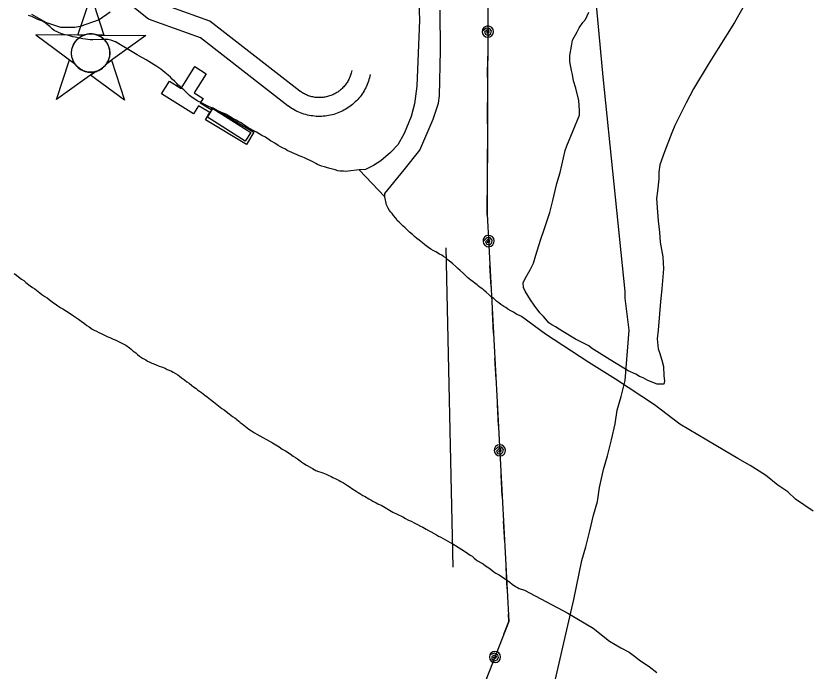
# Model space of a CAD drawing. Extents: x 3297716 to 3335574, y 688621 to 713991.
# Drawn here: x 3314876 to 3316135, y 704660 to 705705 of the extents above; entities that cross this region are included whole.
import ezdxf

# ---------------------------------------------------------------- set-up
doc = ezdxf.new("R2010")
doc.units = 0
for name, color, linetype in [('V-BLDG-OTLN', 7, 'Continuous'), ('V-CHAN-DOCK', 7, 'Continuous'), ('V-CHAN-NAID', 7, 'Continuous'), ('V-ROAD-CNTR', 7, 'Continuous'), ('V-SITE-VEGE', 7, 'Continuous'), ('V-TOPO-SHOR', 7, 'Continuous'), ('V-UTIL-LINE', 7, 'Continuous')]:
    doc.layers.add(name, color=color, linetype=linetype)

msp = doc.modelspace()

# ---------------------------------------------------------------- linework, layer by layer
at = {"layer": 'V-BLDG-OTLN'}
msp.add_lwpolyline([(3315190.2, 705557.3), (3315250.3, 705519), (3315241.5, 705505.2), (3315181.4, 705543.5)], close=True, dxfattribs=at)
at = {"layer": 'V-CHAN-DOCK'}
msp.add_lwpolyline([(3315167.1, 705561.7), (3315159.2, 705549), (3315108.3, 705580.9), (3315120.9, 705601.1), (3315139.7, 705589.4), (3315161.5, 705624.1), (3315179.5, 705612.8), (3315160.3, 705582.2), (3315174.4, 705573.4), (3315169.8, 705566.1), (3315187.2, 705555.7), (3315189.2, 705559), (3315255.2, 705519.5), (3315243.5, 705499.9), (3315178.2, 705539.1), (3315185.3, 705550.8), (3315167.1, 705561.7)], dxfattribs=at)
at = {"layer": 'V-CHAN-NAID'}
for points in [[(3314984.5, 705674.2), (3314975, 705674.3), (3314996.1, 705737.7), (3315016.3, 705674), (3315006.7, 705674), (3315005.1, 705674.6), (3315003.1, 705675.2), (3315001, 705675.7), (3314999, 705676), (3314997.8, 705676.1), (3314996.3, 705676.2), (3314994.6, 705676.2), (3314993.2, 705676.1), (3314991.3, 705675.9), (3314989.9, 705675.7), (3314988.1, 705675.3), (3314986.6, 705674.9), (3314985.6, 705674.6)], [(3314984.5, 705674.2), (3314908.1, 705674.7), (3314969.6, 705629.3), (3314968.5, 705631.2), (3314967.7, 705632.9), (3314966.9, 705634.8), (3314966.2, 705636.9), (3314965.8, 705638.2), (3314965.5, 705639.8), (3314965.2, 705641.3), (3314965, 705642.9), (3314964.9, 705644.6), (3314964.9, 705646.2), (3314965, 705648.3), (3314965.2, 705649.9), (3314965.6, 705652.1), (3314966.1, 705654), (3314966.7, 705655.9), (3314967.3, 705657.6), (3314968, 705659.2), (3314968.9, 705660.7), (3314969.9, 705662.4), (3314971, 705663.9), (3314972, 705665.2), (3314973, 705666.3), (3314974.3, 705667.7), (3314975.3, 705668.6), (3314977, 705670), (3314978.2, 705670.9), (3314979.9, 705672), (3314981.7, 705672.9), (3314983.1, 705673.6)], [(3315006.7, 705674), (3315083.2, 705673.5), (3315021, 705629), (3315021.9, 705630.5), (3315022.9, 705632.3), (3315023.6, 705633.9), (3315024.4, 705635.8), (3315024.9, 705637.6), (3315025.3, 705639.3), (3315025.7, 705641.3), (3315025.8, 705642.8), (3315026, 705645.1), (3315025.9, 705647.1), (3315025.8, 705649.3), (3315025.5, 705651.1), (3315025, 705653.3), (3315024.4, 705655.5), (3315023.6, 705657.4), (3315023, 705658.9), (3315022, 705660.8), (3315020.9, 705662.5), (3315019.7, 705664.2), (3315018.4, 705665.8), (3315017.1, 705667.1), (3315015.5, 705668.7), (3315013.8, 705670.1), (3315012.1, 705671.3), (3315010.2, 705672.4), (3315008.7, 705673.1)], [(3315003, 705616.1), (3314940.8, 705571.5), (3314961.9, 705635), (3314969.6, 705629.3), (3314970.3, 705628.4), (3314971.6, 705626.5), (3314972.9, 705625.1), (3314974.3, 705623.6), (3314975.7, 705622.3), (3314977.2, 705621.2), (3314978.6, 705620.2), (3314980.2, 705619.2), (3314982, 705618.2), (3314983.7, 705617.4), (3314985.2, 705616.9), (3314986.8, 705616.4), (3314989, 705615.8), (3314990.6, 705615.5), (3314992.6, 705615.2), (3314994.1, 705615.1), (3314996, 705615.1), (3314997.7, 705615.2), (3314999.4, 705615.4), (3315001.3, 705615.7)], [(3315021, 705629), (3315028.8, 705634.5), (3315049, 705570.8), (3314995.2, 705610.5), (3315003, 705616.1), (3315004.6, 705616.5), (3315006.3, 705617.1), (3315008.4, 705618), (3315010.2, 705618.9), (3315012, 705620), (3315013.8, 705621.2), (3315015.3, 705622.5), (3315016.6, 705623.6), (3315018, 705625.1), (3315019.2, 705626.5), (3315020.3, 705627.9)]]:
    msp.add_lwpolyline(points, close=True, dxfattribs=at)
msp.add_circle((3314995.4, 705645.7), 30.5, dxfattribs=at)
at = {"layer": 'V-ROAD-CNTR'}
for points in [[(3315310.2, 705561.2), (3315170.6, 705670), (3315087.5, 705699.6), (3315061.7, 705720.6), (3315044.2, 705737.2), (3315034.8, 705770.6), (3315048.4, 705803), (3315146.8, 705962.1), (3315140.3, 706164.3), (3315124.5, 706348.7), (3315125.4, 706369.6), (3315131.1, 706394.5), (3315147.6, 706415.9), (3315160.4, 706433.3)], [(3315328.7, 705584.9), (3315185.2, 705696.7), (3315102.4, 705726.1), (3315081.6, 705743.1), (3315070.8, 705753.3), (3315066.5, 705768.7), (3315075.1, 705789.3), (3315177.1, 705954.1), (3315170.3, 706166), (3315154.6, 706349.3), (3315155.3, 706365.5), (3315158.9, 706381.4), (3315171.6, 706397.9), (3315185.2, 706416.3)], [(3315440.7, 705611.6), (3315440.2, 705609.1), (3315439.5, 705606.4), (3315438.7, 705603.6), (3315437.9, 705600.9), (3315436.9, 705598.2), (3315435.9, 705595.6), (3315434.8, 705593), (3315433.5, 705590.4), (3315432.2, 705587.9), (3315430.9, 705585.4), (3315429.4, 705583), (3315427.8, 705580.6), (3315426.2, 705578.3), (3315424.5, 705576.1), (3315422.7, 705573.9), (3315420.8, 705571.7), (3315418.9, 705569.7), (3315416.8, 705567.7), (3315414.8, 705565.7), (3315412.6, 705563.9), (3315410.4, 705562.1), (3315408.1, 705560.4), (3315405.8, 705558.7), (3315403.4, 705557.2), (3315401, 705555.7), (3315398.5, 705554.4), (3315396, 705553.1), (3315393.4, 705551.9), (3315390.8, 705550.7), (3315388.2, 705549.7), (3315385.5, 705548.8), (3315382.8, 705548), (3315380, 705547.2), (3315377.3, 705546.6), (3315374.5, 705546), (3315371.7, 705545.5), (3315368.9, 705545.2), (3315366, 705544.9), (3315363.2, 705544.7), (3315360.4, 705544.7), (3315357.5, 705544.7), (3315354.7, 705544.8), (3315351.9, 705545.1), (3315349.1, 705545.4), (3315346.2, 705545.8), (3315343.4, 705546.3), (3315340.7, 705546.9), (3315337.9, 705547.6), (3315335.2, 705548.4), (3315332.5, 705549.3), (3315329.8, 705550.3), (3315327.2, 705551.4), (3315324.6, 705552.5), (3315322.1, 705553.8), (3315319.6, 705555.1), (3315317.1, 705556.6), (3315314.7, 705558.1), (3315312.4, 705559.7), (3315310.7, 705560.9)], [(3315411.3, 705617.7), (3315410.9, 705615.6), (3315410.5, 705613.9), (3315410, 705612.2), (3315409.4, 705610.4), (3315408.8, 705608.7), (3315408.2, 705607), (3315407.4, 705605.4), (3315406.7, 705603.8), (3315405.8, 705602.2), (3315405, 705600.6), (3315404, 705599), (3315403, 705597.5), (3315402, 705596.1), (3315400.9, 705594.6), (3315399.8, 705593.2), (3315398.6, 705591.9), (3315397.3, 705590.6), (3315396.1, 705589.3), (3315394.7, 705588.1), (3315393.4, 705586.9), (3315392, 705585.7), (3315390.5, 705584.7), (3315389, 705583.6), (3315387.5, 705582.6), (3315386, 705581.7), (3315384.4, 705580.8), (3315382.8, 705580), (3315381.2, 705579.2), (3315379.5, 705578.5), (3315377.8, 705577.9), (3315376.1, 705577.3), (3315374.4, 705576.8), (3315372.6, 705576.3), (3315370.9, 705575.9), (3315369.1, 705575.5), (3315367.3, 705575.2), (3315365.6, 705575), (3315363.8, 705574.8), (3315362, 705574.7), (3315360.1, 705574.7), (3315358.3, 705574.7), (3315356.5, 705574.8), (3315354.7, 705574.9), (3315353, 705575.1), (3315351.2, 705575.4), (3315349.4, 705575.7), (3315347.6, 705576.1), (3315345.9, 705576.5), (3315344.2, 705577.1), (3315342.4, 705577.6), (3315340.7, 705578.3), (3315339.1, 705578.9), (3315337.4, 705579.7), (3315335.8, 705580.5), (3315334.2, 705581.3), (3315332.7, 705582.2), (3315331.1, 705583.2), (3315329.6, 705584.2), (3315328.3, 705585.2)]]:
    msp.add_lwpolyline(points, dxfattribs=at)
at = {"layer": 'V-SITE-VEGE'}
for points in [[(3316036.9, 705722.7), (3316021.3, 705694.5), (3315995, 705652.9), (3315979.3, 705627.2), (3315955.5, 705588.9), (3315944, 705566.5), (3315925.9, 705530), (3315921, 705518.3), (3315909.5, 705488.5), (3315902.1, 705467.7), (3315900.5, 705456.1), (3315900.6, 705445.3), (3315898.2, 705425.4), (3315896.6, 705413.8), (3315898.3, 705392.3), (3315899.2, 705378.2), (3315901.8, 705360), (3315902.7, 705344.2), (3315906.9, 705321.1), (3315907.8, 705302), (3315905.5, 705269.7), (3315903.1, 705249.8), (3315901.5, 705229.9), (3315899.2, 705204.2), (3315897.6, 705190.1), (3315899.3, 705174.4), (3315901.8, 705168.6), (3315905.2, 705156.1), (3315907.7, 705146.2), (3315908.6, 705131.3), (3315909.5, 705123), (3315908.6, 705118), (3315897.9, 705118), (3315882.9, 705123.7), (3315875.5, 705127.8), (3315869.6, 705130.3), (3315863.8, 705133.6), (3315851.4, 705139.3), (3315823.1, 705156.6), (3315793.2, 705175.5), (3315789.1, 705178.8), (3315767.5, 705189.5), (3315747.5, 705201.9), (3315735.9, 705209.3), (3315730.1, 705212.6), (3315725.1, 705215.8), (3315723.4, 705218.3), (3315716.8, 705225.8), (3315710.9, 705231.5), (3315701.8, 705243.9), (3315695.9, 705252.2), (3315687.6, 705266.2), (3315685.1, 705272), (3315684.2, 705279.5), (3315687.5, 705286.1), (3315695.7, 705300.2), (3315700.6, 705311), (3315704.7, 705323.5), (3315712.1, 705347.6), (3315718.6, 705365.8), (3315726.8, 705391.5), (3315731.7, 705410.6), (3315738.2, 705438), (3315743.1, 705455.4), (3315748.8, 705478.6), (3315751.2, 705490.3), (3315753.7, 705497.7), (3315774.2, 705546.7), (3315774.2, 705554.2), (3315773.3, 705569.9)], [(3315026.2, 705711), (3315009, 705698.5), (3314978.5, 705687.8), (3314970.3, 705686.6), (3314947.9, 705686.3), (3314930.4, 705692.2), (3314925.2, 705694.1), (3314901.5, 705707)], [(3315773.3, 705569.9), (3315768.2, 705589.8), (3315764.8, 705601.4), (3315763.1, 705611.3), (3315761.4, 705617.9), (3315758.9, 705632), (3315758.9, 705641.9), (3315761.3, 705656.9), (3315762.9, 705666), (3315770.3, 705679.3), (3315773.6, 705685.9), (3315779.3, 705694.2), (3315783.5, 705699.2), (3315789.2, 705710.9)]]:
    msp.add_lwpolyline(points, dxfattribs=at)
at = {"layer": 'V-TOPO-SHOR'}
for points in [[(3315515.2, 705817.8), (3315519.4, 705697.9), (3315514.8, 705592.8), (3315511.1, 705564.7), (3315506.2, 705544.8), (3315494.8, 705517.3), (3315484.7, 705499.4), (3315473.1, 705487.1), (3315457.7, 705473.7), (3315446, 705466.2), (3315433.3, 705460.2), (3315423.1, 705459.7), (3315463.9, 705416.5), (3315464.1, 705421.7), (3315494.7, 705459.6), (3315519.6, 705490.8), (3315541, 705540.4), (3315549.6, 705565.8), (3315551.2, 705577.3), (3315552.8, 705649.8), (3315552.2, 705714.3)], [(3315164.8, 705569.7), (3315161.3, 705572), (3315157.2, 705575.1), (3315153, 705578.1), (3315146.4, 705584.2), (3315143.6, 705586.9), (3315141.1, 705589.3), (3315137.3, 705592.7), (3315134.8, 705594.7), (3315132.7, 705597.1), (3315129.6, 705600.1), (3315125.4, 705604.2), (3315122.6, 705607.3), (3315118.7, 705610.3), (3315116, 705612.7), (3315113.5, 705614.7), (3315107.2, 705619.8), (3315100.6, 705624.2), (3315083.9, 705634.9), (3315073.2, 705640.6), (3315069.3, 705642.6), (3315034.9, 705663.8), (3315027.6, 705666.3), (3315022.9, 705667.3), (3315015.3, 705667.5), (3314998.7, 705666.7), (3314994.6, 705667), (3314987.3, 705667.9), (3314982.8, 705668.5), (3314970.7, 705671.1), (3314966.9, 705671.7), (3314962.4, 705673), (3314958.3, 705674), (3314954.5, 705675), (3314949, 705676.3), (3314937.2, 705681.9), (3314934, 705684.3), (3314930.2, 705688), (3314926, 705691.4), (3314922.2, 705694.4), (3314917.6, 705696.8), (3314911.4, 705699.1), (3314901.4, 705703.8), (3314896.2, 705705.8)], [(3315633.6, 705257.2), (3315630.1, 705260.3), (3315625.5, 705264.4), (3315622.4, 705267.1), (3315619.9, 705269.4), (3315615.8, 705272.1), (3315613.3, 705274.2), (3315610.9, 705276.2), (3315607.4, 705278.9), (3315604.6, 705280.9), (3315601.1, 705283.6), (3315595.9, 705288), (3315592.4, 705291.1), (3315589.3, 705294.1), (3315584, 705299.2), (3315580.5, 705302.2), (3315577, 705305.6), (3315572.1, 705309.7), (3315569, 705312.4), (3315564.8, 705315.4), (3315561, 705319.2), (3315557.5, 705321.5), (3315554.7, 705323.5), (3315550.9, 705325.2), (3315545, 705328.6), (3315541.2, 705330.9), (3315537.3, 705332.9), (3315531.8, 705337), (3315527.9, 705340), (3315524.1, 705343), (3315518.5, 705347.4), (3315515, 705350.1), (3315511.5, 705353.2), (3315508.1, 705356.6), (3315503.5, 705360), (3315500.4, 705363), (3315495.8, 705367.4), (3315493.4, 705369.8), (3315490.2, 705372.8), (3315486.7, 705375.9), (3315483.9, 705378.9), (3315481.5, 705382.3), (3315478, 705386.8), (3315475.5, 705389.8), (3315473.4, 705392.2), (3315471.3, 705394.6), (3315469.2, 705398.7), (3315466.7, 705403.8), (3315463.9, 705416.5), (3315423.1, 705459.7), (3315405.7, 705457.5), (3315401.8, 705457.1), (3315398, 705457.2), (3315392.6, 705457.6), (3315388.9, 705458.1), (3315384.9, 705459.4), (3315380.7, 705460.7), (3315376.6, 705461.7), (3315371.1, 705463.3), (3315367.9, 705464.3), (3315363.1, 705465.6), (3315356.9, 705468.3), (3315354.1, 705469.6), (3315350.6, 705471.6), (3315336, 705478.6), (3315330.8, 705481), (3315327.7, 705481.9), (3315324.2, 705483.6), (3315308.6, 705490.6), (3315305.9, 705492.3), (3315301, 705494.6), (3315297.9, 705496.3), (3315294.1, 705498.3), (3315288.5, 705502), (3315285, 705504), (3315281.9, 705506), (3315273.9, 705511.4), (3315268.3, 705514.4), (3315259.3, 705519.5), (3315255.1, 705521.5), (3315249.6, 705524.8), (3315245.7, 705526.8), (3315242.6, 705528.9), (3315237.7, 705532.2), (3315234.9, 705534.3), (3315231.5, 705536.3), (3315227.3, 705538.6), (3315223.8, 705540.3), (3315220.4, 705542.3), (3315214.8, 705545.7), (3315211.7, 705547.7), (3315208.2, 705549.3), (3315202.6, 705551.7), (3315198.8, 705553.3), (3315195.4, 705555), (3315190.2, 705557.3), (3315186.7, 705559), (3315183.2, 705560.7), (3315178, 705563.3), (3315172.8, 705565.7), (3315164.8, 705569.7)], [(3314873.5, 705294.5), (3314877, 705291.8), (3314880.5, 705288.8), (3314885.4, 705285.4), (3314888.9, 705283), (3314892, 705280), (3314899, 705274.9), (3314902.8, 705272.2), (3314906.3, 705269.9), (3314911.5, 705265.8), (3314914.6, 705263.4), (3314917.8, 705261.1), (3314922.3, 705257.7), (3314925.8, 705255.4), (3314934.5, 705248.6), (3314938.7, 705245.9), (3314942.9, 705242.9), (3314947.7, 705239.8), (3314951.2, 705237.8), (3314954, 705236.1), (3314957.1, 705234.1), (3314961.3, 705231.4), (3314967.9, 705227.1), (3314975.9, 705221.3), (3314980.1, 705218.3), (3314985.3, 705214.6), (3314989.1, 705211.5), (3314993, 705209.2), (3314997.8, 705205.8), (3315001, 705204.1), (3315004.4, 705202.5), (3315008.6, 705200.1), (3315012.1, 705198.5), (3315015.2, 705197.1), (3315019.4, 705194.8), (3315022.8, 705193.5), (3315026, 705192.1), (3315031.2, 705189.8), (3315034.3, 705188.5), (3315037.7, 705186.8), (3315041.9, 705185.1), (3315051.6, 705180.1), (3315057.2, 705175.7), (3315060, 705173.7), (3315062.8, 705171.3), (3315067.3, 705168), (3315070.1, 705165.3), (3315073.2, 705162.5), (3315077.8, 705159.2), (3315083, 705156.5), (3315086.1, 705154.8), (3315089.6, 705152.8), (3315092.7, 705151.5), (3315095.8, 705150.1), (3315099.6, 705148.8), (3315104.5, 705146.8), (3315108, 705145.5), (3315113.8, 705143.2), (3315117.3, 705141.5), (3315120.4, 705140.2), (3315124.2, 705138.5), (3315127, 705137.2)], [(3316146.4, 704915.7), (3316118.3, 704934.7), (3316106, 704946.2), (3316090.3, 704957), (3316070.5, 704972.6), (3316045.9, 704988.2), (3316026.1, 704999.6), (3315991.2, 705019.9), (3315933.8, 705054.4), (3315893.5, 705084.9), (3315831.3, 705126.1), (3315788.9, 705152.5), (3315719.9, 705197.8), (3315681.6, 705225.6), (3315673.8, 705229.5), (3315671.2, 705231), (3315667.7, 705233), (3315664.9, 705235), (3315659.7, 705237.7), (3315656.6, 705240), (3315653.8, 705241.7), (3315648.9, 705245.1), (3315645.8, 705247.4), (3315642.6, 705249.8), (3315637.4, 705254.5), (3315633.6, 705257.2)], [(3315127, 705137.2), (3315134, 705132.8), (3315136.8, 705130.5), (3315140.3, 705128.1), (3315145.1, 705124.7), (3315148.6, 705121.7), (3315152.1, 705119.3), (3315156.3, 705115.6), (3315159.4, 705113.6), (3315163.2, 705110.9), (3315165.7, 705108.9), (3315172, 705104.5), (3315174.4, 705102.4), (3315177.2, 705100.4), (3315180.7, 705097.7), (3315183.5, 705095.7), (3315186.3, 705093.3), (3315191.1, 705089.6), (3315198.8, 705083.5), (3315204.4, 705079.1), (3315207.9, 705076.8), (3315211, 705074.1), (3315215.9, 705070.4), (3315218.7, 705068.3), (3315221.5, 705066.3), (3315224.9, 705064), (3315227.7, 705061.9), (3315231.2, 705059.2), (3315233.7, 705056.9), (3315236.8, 705054.5), (3315242, 705050.4), (3315247.6, 705046.4), (3315251.8, 705043.4), (3315256.6, 705040.3), (3315260.1, 705038.3), (3315284.8, 705024.2), (3315295.6, 705017.8), (3315300.4, 705014.5), (3315305.6, 705011.5), (3315313, 705006.7), (3315318.2, 705003), (3315321.6, 705001), (3315324.8, 704998.7), (3315329, 704995.6), (3315331.8, 704993.6), (3315334.9, 704991.6), (3315339.4, 704988.9), (3315345, 704985.5), (3315348.8, 704983.5), (3315354.3, 704980.5), (3315358.5, 704978.9), (3315362, 704977.5), (3315365.1, 704976.5), (3315370.6, 704974.2), (3315373.7, 704972.9), (3315378.3, 704970.9), (3315381.4, 704969.2), (3315388.3, 704965.9), (3315391.1, 704964.5), (3315393.9, 704962.9), (3315398.4, 704960.5), (3315401.5, 704958.5), (3315404.7, 704956.5), (3315408.8, 704953.8), (3315411.6, 704951.8), (3315418.2, 704947.4), (3315421.4, 704945.4), (3315424.1, 704943.4), (3315428.7, 704940.7), (3315431.8, 704939.3), (3315438.7, 704935.3), (3315441.5, 704933.6), (3315445, 704931.6), (3315450.2, 704928.9), (3315453, 704927.3), (3315459.2, 704924.3), (3315476.6, 704913.8), (3315483.5, 704910.5), (3315492.6, 704906.5), (3315496.7, 704903.8), (3315500.6, 704901.8), (3315506.8, 704898.8), (3315510.6, 704897.1), (3315515.8, 704894.1), (3315520.7, 704891.4), (3315524.5, 704889.8), (3315527.3, 704888.4), (3315530.1, 704886.8), (3315534.6, 704884.1), (3315537.7, 704882.4), (3315546.4, 704877.7), (3315549.5, 704875.7), (3315553, 704874), (3315560.6, 704869.7), (3315567.9, 704865.7), (3315570.7, 704864.3), (3315576.6, 704860.6), (3315592.6, 704850.9), (3315599.9, 704845.5), (3315603.1, 704843.5), (3315606.5, 704840.4)], [(3315606.5, 704840.4), (3315609.3, 704838), (3315612.8, 704836), (3315617.7, 704833), (3315620.8, 704831.3), (3315624.6, 704828.3), (3315629.5, 704824.9), (3315634.4, 704821.2), (3315637.5, 704818.8), (3315641, 704816.8), (3315645.9, 704813.8), (3315652.8, 704809.4), (3315657.4, 704806.4), (3315662.9, 704802.4), (3315667.1, 704799.3), (3315672.3, 704795.6), (3315675.5, 704793.6), (3315678.2, 704792.3), (3315686.4, 704789.6), (3315755.4, 704753.1), (3315795.7, 704728.8), (3315821.7, 704708.5), (3315840.1, 704697.6), (3315853.1, 704690.9), (3315864, 704682.8), (3315869.5, 704678), (3315885.2, 704667.9), (3315897.5, 704658.4)]]:
    msp.add_lwpolyline(points, dxfattribs=at)
at = {"layer": 'V-UTIL-LINE'}
msp.add_line((3315561.2, 705335.2), (3315572.3, 704826.1), dxfattribs=at)
for points in [[(3315264, 711804.1), (3315332.8, 710592.7), (3315359.7, 710004.7), (3315464, 708160.7), (3315531.1, 706954.5), (3315629.3, 706041.2), (3315627.1, 705388.7), (3315661.7, 704739.8), (3315220.5, 703613.2)], [(3315727.6, 704611.1), (3315765.2, 704774.7), (3315777.8, 704836.6), (3315784.1, 704858.4), (3315790.4, 704883.9), (3315796.6, 704909.3), (3315802.9, 704931.1), (3315806, 704953), (3315812.3, 704982.1), (3315818.6, 705003.9), (3315824.9, 705029.4), (3315831.2, 705054.8), (3315834.3, 705076.7), (3315840.6, 705098.5), (3315846.9, 705124), (3315853.1, 705204), (3315849.9, 705229.4), (3315846.7, 705254.9), (3315846.7, 705265.8), (3315811.7, 705607.6), (3315783.1, 705916.7)], [(3315628.1, 705679.9), (3315625.7, 705678.3), (3315627.9, 705677.5), (3315630.1, 705679.1), (3315629.8, 705682), (3315626.4, 705682.2), (3315623, 705678.9), (3315624.8, 705675.1), (3315629.4, 705673.7), (3315632.8, 705676.8), (3315633.8, 705681.2), (3315630.8, 705684.9), (3315625.3, 705685.2), (3315619.1, 705679.9), (3315619.7, 705676.5), (3315621.7, 705673.6), (3315624.6, 705671.6), (3315628, 705670.9), (3315631.5, 705671.6), (3315634.4, 705673.5), (3315636.4, 705676.4), (3315637.1, 705679.9), (3315636.4, 705683.3), (3315634.5, 705686.3), (3315631.5, 705688.2), (3315628.1, 705688.9), (3315624.7, 705688.2), (3315621.7, 705686.3), (3315619.8, 705683.4), (3315619.1, 705679.9)], [(3315627.8, 705606.9), (3315627.9, 705640.9)], [(3315627.6, 705532.9), (3315627.7, 705566.9)], [(3315627.3, 705458.9), (3315627.4, 705492.9)], [(3315627.3, 705384.9), (3315627.1, 705388.7), (3315627.2, 705418.9)], [(3315629.4, 705346), (3315627.1, 705344.2), (3315629.3, 705343.5), (3315631.4, 705345.3), (3315631, 705348.1), (3315627.6, 705348.1), (3315624.3, 705344.7), (3315626.3, 705340.9), (3315631.1, 705339.9), (3315634.3, 705343.1), (3315635, 705347.6), (3315631.8, 705351.1), (3315626.3, 705351.1), (3315620.4, 705345.5), (3315621.2, 705342.1), (3315623.4, 705339.3), (3315626.4, 705337.5), (3315629.8, 705337), (3315633.2, 705337.9), (3315636.1, 705340), (3315637.9, 705343), (3315638.4, 705346.5), (3315637.5, 705349.9), (3315635.4, 705352.7), (3315632.4, 705354.5), (3315628.9, 705355), (3315625.5, 705354.1), (3315622.7, 705352), (3315620.9, 705349), (3315620.4, 705345.5)], [(3315633.3, 705273.1), (3315631.4, 705307)], [(3315637.2, 705199.2), (3315635.4, 705233.1)], [(3315641.1, 705125.3), (3315639.3, 705159.2)], [(3315645.1, 705051.4), (3315643.3, 705085.4)], [(3315647.2, 705012.5), (3315644.9, 705010.7), (3315647.1, 705010), (3315649.2, 705011.7), (3315648.8, 705014.6), (3315645.4, 705014.6), (3315642.1, 705011.2), (3315644.1, 705007.4), (3315648.9, 705006.4), (3315652.1, 705009.6), (3315652.8, 705014), (3315649.6, 705017.6), (3315644.1, 705017.6), (3315638.2, 705012), (3315639, 705008.6), (3315641.1, 705005.8), (3315644.2, 705004), (3315647.6, 705003.5), (3315651, 705004.3), (3315653.9, 705006.4), (3315655.6, 705009.5), (3315656.1, 705012.9), (3315655.3, 705016.3), (3315653.2, 705019.1), (3315650.2, 705020.9), (3315646.7, 705021.4), (3315643.3, 705020.6), (3315640.5, 705018.5), (3315638.7, 705015.4), (3315638.2, 705012)], [(3315651.1, 704939.6), (3315649.2, 704973.5)], [(3315655, 704865.7), (3315653.2, 704899.6)], [(3315658.9, 704791.8), (3315657.1, 704825.7)], [(3315653.7, 704719.4), (3315661.7, 704739.8), (3315661.1, 704751.8)], [(3315639.5, 704683), (3315636.7, 704682.4), (3315638.4, 704680.8), (3315641.1, 704681.5), (3315641.8, 704684.4), (3315638.7, 704685.7), (3315634.4, 704684), (3315634.6, 704679.7), (3315638.5, 704676.8), (3315642.8, 704678.4), (3315645.3, 704682.1), (3315643.8, 704686.7), (3315638.8, 704689), (3315631.1, 704686.3), (3315630.5, 704682.9), (3315631.2, 704679.4), (3315633.2, 704676.6), (3315636.2, 704674.7), (3315639.6, 704674), (3315643.1, 704674.8), (3315646, 704676.8), (3315647.8, 704679.8), (3315648.5, 704683.2), (3315647.7, 704686.6), (3315645.7, 704689.5), (3315642.7, 704691.4), (3315639.3, 704692), (3315635.9, 704691.3), (3315633, 704689.3), (3315631.1, 704686.3)]]:
    msp.add_lwpolyline(points, dxfattribs=at)

doc.saveas('drawing.dxf')
